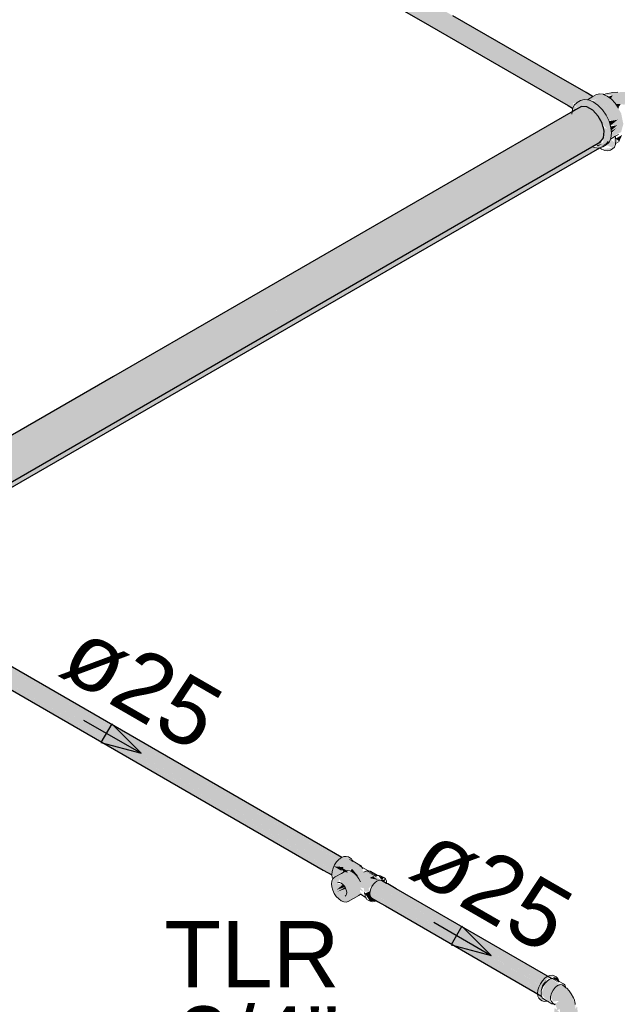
# Model space of a CAD drawing. Header units: millimetres. Extents: x 567 to 934, y -1 to 364.
# Tile 798 of 1056: x 765.03 to 766.83, y 131.78 to 134.75. Entities that reach past the tile are written whole.
import ezdxf

# ---------------------------------------------------------------- set-up
doc = ezdxf.new("R2010")
doc.units = ezdxf.units.MM
doc.header["$MEASUREMENT"] = 0
doc.linetypes.add('NULL', pattern=[0])
for name, color, linetype, lineweight in [('AF-Condutos', 140, 'Continuous', 25), ('AF-Conexões', 152, 'Continuous', 18), ('AF-Peça de utilização', 152, 'Continuous', 18), ('AF-Sentido conduto', 140, 'Continuous', 30), ('AF-Textos conduto', 7, 'Continuous', 9), ('Textos', 7, 'Continuous', 9)]:
    doc.layers.add(name, color=color, linetype=linetype, lineweight=lineweight)
doc.styles.add('Arial', font='arial.ttf')

msp = doc.modelspace()

# ---------------------------------------------------------------- hatches: boundary and pattern name
at = {"layer": 'AF-Condutos', "linetype": 'Continuous'}
for points in [[(764.2336, 135.9747), (764.224, 135.9764), (764.2065, 135.9642), (764.1962, 135.9417), (764.1998, 135.9239), (766.2419, 134.7449), (766.6993, 134.481), (766.7002, 134.496), (766.744, 134.5068), (766.76, 134.5161)], [(766.2419, 134.7449), (766.6849, 134.4892), (766.6993, 134.481)], [(766.7073, 134.4763), (764.1693, 133.0109), (764.1857, 133.0099), (764.2174, 132.9845), (764.2302, 132.9629), (764.2369, 132.94), (764.2362, 132.9198), (764.2269, 132.9038), (766.7829, 134.3795), (764.675, 133.1635), (766.7919, 134.3923), (764.6914, 133.1821), (766.7938, 134.4119), (766.7882, 134.4349), (765.3492, 133.6068), (766.7735, 134.4282), (765.84, 133.8892), (766.7882, 134.4349), (766.7762, 134.4573), (766.7597, 134.4752), (766.7417, 134.4856), (765.3199, 133.6657), (766.6934, 134.4681)], [(766.7253, 134.4867), (765.3199, 133.6657), (766.7417, 134.4856)], [(766.7919, 134.3923), (766.7938, 134.4119), (764.6914, 133.1821)], [(765.84, 133.8892), (766.782, 134.4331), (765.3492, 133.6068)], [(766.7693, 134.3716), (766.7919, 134.3923), (764.675, 133.1635)], [(766.8078, 134.3908), (766.7599, 134.363), (765.0643, 133.3786)], [(766.7693, 134.3716), (766.7829, 134.3795), (766.7919, 134.3923)], [(766.8068, 134.381), (764.6545, 133.1402), (766.7599, 134.363), (765.0643, 133.3786), (766.7599, 134.363), (766.7408, 134.3649), (764.742, 133.2011), (764.5997, 133.1188), (764.2269, 132.9038), (764.0868, 132.8233), (764.0869, 132.8131), (764.2809, 132.9249), (764.2751, 132.9222), (764.5019, 133.0537), (764.5347, 133.0712), (764.5996, 133.1103), (764.5997, 133.109), (764.5411, 133.0749), (764.5347, 133.0727), (764.2751, 132.9222), (764.2809, 132.9249), (764.0869, 132.8131), (764.0821, 132.8041), (766.7805, 134.362), (764.6015, 133.1048)], [(766.7734, 134.3617), (764.6456, 133.1302), (766.7744, 134.3585)], [(766.7665, 134.3576), (764.6457, 133.1303), (764.6456, 133.1302)], [(765.1803, 133.4456), (764.6545, 133.1402), (766.7706, 134.3601)], [(766.7485, 134.3695), (764.6776, 133.1665), (764.6733, 133.1615)], [(764.7419, 133.2011), (766.7486, 134.3694), (764.6733, 133.1615)], [(764.6733, 133.1615), (766.7408, 134.3649), (766.7407, 134.3649)], [(766.7706, 134.3601), (766.7615, 134.3639), (765.1803, 133.4456)], [(766.7751, 134.3664), (766.7883, 134.374), (766.7717, 134.3698)], [(766.7803, 134.3619), (766.8023, 134.3746), (766.8068, 134.381)], [(765.9477, 132.1865), (765.9736, 132.1716), (764.63, 132.9524), (764.6291, 132.953), (765.9738, 132.1766), (765.9738, 132.1768), (764.6623, 132.9438), (765.9656, 132.1918), (765.9756, 132.1862), (764.6605, 132.9585), (765.979, 132.1978), (764.6083, 132.9891), (764.6046, 132.9775), (764.6083, 132.9598)], [(764.615, 133), (764.6083, 132.9891), (765.9798, 132.1973), (765.9799, 132.1975)], [(764.6403, 133.0115), (764.6325, 133.0122), (764.615, 133), (764.6585, 132.9745), (765.9863, 132.2082), (765.9864, 132.2084), (764.6568, 132.9886), (765.9939, 132.217), (765.994, 132.2171), (764.6556, 132.9987), (766.0006, 132.2223), (766.0007, 132.2223)], [(766.0035, 132.2244), (764.6403, 133.0115), (766.0001, 132.2227)], [(765.9995, 132.2229), (764.6556, 132.9987), (765.9937, 132.2172)], [(765.9927, 132.2176), (764.6568, 132.9886), (765.986, 132.2086)], [(764.6585, 132.9743), (765.9863, 132.2082), (764.6585, 132.9745)], [(765.9853, 132.2088), (764.6585, 132.9743), (765.9792, 132.1979)], [(765.9747, 132.1867), (765.9798, 132.1973), (764.6605, 132.9585)], [(764.629, 132.9529), (765.9718, 132.1726), (765.9738, 132.1766)], [(764.6301, 132.9524), (764.629, 132.9529), (765.9132, 132.2116)], [(764.6623, 132.9438), (765.9729, 132.1773), (765.9755, 132.186)], [(765.9799, 132.1975), (766.0021, 132.1844), (766.0088, 132.1952)], [(766.1141, 132.1565), (766.0987, 132.1657), (766.0897, 132.1616)], [(766.0708, 132.131), (766.0885, 132.1204), (766.5944, 131.8287)], [(766.0812, 132.1534), (766.0984, 132.143), (766.605, 131.851)], [(766.087, 132.1217), (766.5951, 131.8283), (766.5952, 131.8284), (766.092, 132.1321)], [(766.0975, 132.1436), (766.0914, 132.1328), (766.5995, 131.8395)], [(766.5986, 131.84), (766.0921, 132.1324), (766.092, 132.1321)], [(766.5944, 131.8289), (766.5995, 131.8395), (766.092, 132.1321)], [(766.5989, 131.84), (766.606, 131.8504), (766.0984, 132.143)], [(766.6061, 131.8505), (766.1069, 132.1512), (766.0986, 132.1434), (766.606, 131.8504)], [(766.1205, 132.1562), (766.1065, 132.1519), (766.6137, 131.8591), (766.6137, 131.8592), (766.1394, 132.1415), (766.6205, 131.8644), (766.1685, 132.1287), (766.6369, 131.8588), (766.1672, 132.1299)], [(766.6137, 131.8591), (766.1073, 132.1515), (766.1069, 132.1512)], [(766.6125, 131.8598), (766.1069, 132.1512), (766.6057, 131.8507)], [(766.6193, 131.8651), (766.1447, 132.1383), (766.6135, 131.8593)], [(766.6234, 131.8666), (766.1685, 132.1287), (766.6199, 131.8648)], [(766.0875, 132.111), (766.5934, 131.8189), (766.5934, 131.8191), (766.0885, 132.1204)], [(766.5925, 131.8196), (766.5951, 131.8283), (766.0885, 132.1204)], [(766.0943, 132.1018), (766.6049, 131.807), (766.1181, 132.0928), (766.5924, 131.8195), (766.0887, 132.1103)], [(766.5928, 131.8141), (766.5924, 131.8195), (766.113, 132.0959)]]:
    msp.add_hatch(color=151, dxfattribs=at).paths.add_polyline_path(points)
at = {"layer": 'AF-Conexões', "linetype": 'Continuous'}
for points in [[(766.8199, 134.529), (766.7936, 134.5217), (766.8198, 134.5199), (766.8139, 134.5104), (766.8287, 134.4942), (766.855, 134.4921), (766.8626, 134.5163), (766.8753, 134.5128), (766.872, 134.5229), (766.8895, 134.5209), (766.8577, 134.5299)], [(766.7651, 134.3692), (766.778, 134.3612), (766.7995, 134.3706), (766.8126, 134.388), (766.8078, 134.3908), (766.78, 134.3622), (766.8138, 134.3908), (766.8157, 134.406), (766.8138, 134.4234), (766.8084, 134.4417), (766.7997, 134.4598), (766.7884, 134.4763), (766.7752, 134.4902), (766.7611, 134.5005), (766.747, 134.5065), (766.7225, 134.5043), (766.7035, 134.4903), (766.7159, 134.4812), (766.7253, 134.4867), (766.7386, 134.4858), (766.7762, 134.4573), (766.8034, 134.4174), (766.7949, 134.4229), (766.7906, 134.3782), (766.7752, 134.3665), (766.7771, 134.3641), (766.7902, 134.3743), (766.7843, 134.3803)], [(766.744, 134.5068), (766.753, 134.504), (766.7743, 134.5078), (766.7881, 134.5208), (766.7788, 134.5242)], [(766.7905, 134.523), (766.7743, 134.5078), (766.7586, 134.5023), (766.7796, 134.4857), (766.8273, 134.4962), (766.8156, 134.5086)], [(766.8198, 134.5199), (766.8055, 134.5159), (766.8137, 134.51)], [(766.6983, 134.4711), (766.7067, 134.476), (766.7791, 134.4351), (766.7035, 134.488)], [(766.7436, 134.4497), (766.7599, 134.4402), (766.7035, 134.4785)], [(766.7035, 134.4728), (766.7683, 134.4285), (766.7326, 134.456)], [(766.707, 134.4761), (766.7599, 134.4402), (766.7417, 134.4564)], [(766.7817, 134.4861), (766.7897, 134.4745), (766.8273, 134.4962)], [(766.845, 134.4095), (766.8515, 134.4337), (766.845, 134.4655), (766.8273, 134.4962), (766.7897, 134.4745), (766.7997, 134.4598), (766.7954, 134.4573), (766.8396, 134.4646), (766.8073, 134.4439), (766.8306, 134.4459), (766.8141, 134.4299), (766.8293, 134.4292), (766.8163, 134.4152), (766.8323, 134.4226), (766.8159, 134.4044), (766.8142, 134.3937)], [(766.8436, 134.4932), (766.8287, 134.4942), (766.8362, 134.4832)], [(766.79, 134.4316), (766.8034, 134.4174), (766.7762, 134.4573)], [(766.8398, 134.4646), (766.8005, 134.4581), (766.8073, 134.4439)], [(766.8344, 134.4465), (766.8083, 134.4421), (766.8123, 134.4285)], [(766.8331, 134.43), (766.8135, 134.4261), (766.8148, 134.414)], [(766.8323, 134.4226), (766.8166, 134.4135), (766.8157, 134.406)], [(766.7862, 134.3576), (766.7959, 134.3535), (766.8126, 134.355), (766.8281, 134.3721), (766.8281, 134.3944), (766.8215, 134.3932), (766.8235, 134.3791), (766.8127, 134.3879), (766.7997, 134.3707), (766.8187, 134.3621)], [(766.8393, 134.3812), (766.8482, 134.401), (766.8286, 134.3897)], [(766.6206, 131.7912), (766.5988, 131.8114), (766.6074, 131.8405), (766.6206, 131.8569), (766.6359, 131.8657), (766.6538, 131.8602), (766.6491, 131.8645), (766.63, 131.8691), (766.6077, 131.8528), (766.5969, 131.8341), (766.5929, 131.8148), (766.6016, 131.7958)], [(766.6538, 131.8602), (766.639, 131.8647), (766.6575, 131.8468)], [(766.602, 131.82), (766.6206, 131.8569), (766.6074, 131.8405)], [(766.6227, 131.7921), (766.6352, 131.7897), (766.63, 131.8074), (766.6414, 131.8312), (766.6574, 131.8429), (766.6346, 131.8595), (766.6219, 131.8522), (766.6037, 131.8142)], [(766.6329, 131.8112), (766.6349, 131.8151), (766.6347, 131.86), (766.6322, 131.8465)], [(766.6426, 131.7532), (766.637, 131.7411), (766.6426, 131.7223), (766.6679, 131.7111), (766.6894, 131.7111), (766.7081, 131.7173), (766.7189, 131.7281), (766.7189, 131.7474), (766.7089, 131.7259), (766.6995, 131.7203), (766.6787, 131.7171), (766.7033, 131.7269), (766.716, 131.7411), (766.7123, 131.7757), (766.6961, 131.7531), (766.6697, 131.7511), (766.6613, 131.7531), (766.7066, 131.7592), (766.7069, 131.7815), (766.6947, 131.8136), (766.681, 131.8302), (766.6612, 131.8414), (766.6414, 131.8312), (766.6324, 131.8054), (766.6398, 131.7906), (766.6575, 131.7921), (766.6459, 131.7825), (766.6516, 131.7699), (766.6485, 131.7605), (766.6599, 131.7687), (766.6608, 131.7562), (766.6447, 131.7713)], [(766.6406, 131.8601), (766.6354, 131.8596), (766.6575, 131.8468)]]:
    msp.add_hatch(color=161, dxfattribs=at).paths.add_polyline_path(points)
at = {"layer": 'AF-Peça de utilização', "linetype": 'Continuous'}
for points in [[(766.0338, 132.2156), (766.0234, 132.2259), (766.0103, 132.227), (765.9881, 132.2108), (765.9774, 132.1923), (765.9734, 132.1731), (765.9814, 132.1641), (766.0082, 132.1796), (765.9964, 132.1974), (766.0207, 132.1849), (766.0345, 132.1904), (766.0553, 132.1661), (766.0531, 132.1626), (766.0348, 132.1809), (766.0147, 132.1834), (765.9767, 132.1599), (765.9877, 132.1456), (765.9937, 132.1491), (765.9956, 132.1588), (766.0162, 132.1291), (765.9903, 132.1211), (766.0136, 132.1346), (765.9877, 132.1266), (766.0074, 132.1429), (765.9877, 132.1456), (765.9764, 132.1596), (765.9734, 132.1531), (765.9734, 132.1355), (765.9811, 132.1158), (765.9943, 132.0993), (766.0096, 132.0905), (766.0228, 132.0917), (766.0596, 132.1139), (766.0728, 132.1076), (766.059, 132.1205), (766.059, 132.1266), (766.0708, 132.1198), (766.059, 132.1342), (766.0709, 132.1312), (766.0708, 132.1208), (766.0872, 132.1222), (766.0843, 132.1305), (766.1041, 132.1492), (766.1205, 132.1562), (766.1099, 132.1647), (766.0768, 132.1826), (766.0701, 132.1802), (766.0501, 132.1994), (766.0447, 132.2012), (766.0668, 132.1833), (766.0662, 132.19), (766.0764, 132.1874)], [(765.9964, 132.1974), (766.0084, 132.1818), (766.0211, 132.1785), (766.0196, 132.1846)], [(766.0345, 132.1904), (766.0296, 132.1846), (766.0547, 132.1665)], [(766.0767, 132.1828), (766.1037, 132.1675), (766.1081, 132.1682)], [(766.0829, 132.1844), (766.0783, 132.1834), (766.1067, 132.1688)], [(766.1099, 132.1702), (766.0835, 132.1845), (766.1069, 132.1689)], [(766.0897, 132.1834), (766.0835, 132.1845), (766.1111, 132.1696)], [(766.1304, 132.1641), (766.113, 132.1699), (766.125, 132.1548)], [(766.1318, 132.1504), (766.135, 132.1598), (766.125, 132.1548)], [(766.0133, 132.1353), (766.0072, 132.1428), (765.9877, 132.1266)], [(765.9903, 132.1211), (766.0158, 132.13), (766.0136, 132.1346)], [(766.1081, 132.0938), (766.0909, 132.1049), (766.0888, 132.1227), (766.0732, 132.1159), (766.089, 132.0924)]]:
    msp.add_hatch(color=161, dxfattribs=at).paths.add_polyline_path(points)

# ---------------------------------------------------------------- linework, layer by layer
at = {"layer": 'AF-Condutos'}
for p, q in [((765.7455, 135.0316), (766.2419, 134.7449)), ((766.2419, 134.7449), (766.6849, 134.4892)), ((766.6287, 134.5919), (766.3378, 134.7598)), ((766.7391, 134.5281), (766.6287, 134.5919)), ((766.7573, 134.5176), (766.7391, 134.5281)), ((766.76, 134.5161), (766.7573, 134.5176)), ((766.6849, 134.4892), (766.6984, 134.4814)), ((766.7073, 134.4763), (766.6971, 134.4704)), ((766.6984, 134.4814), (766.6992, 134.4809)), ((766.7253, 134.4867), (766.7073, 134.4763)), ((766.7417, 134.4856), (766.7253, 134.4867)), ((766.7597, 134.4752), (766.7417, 134.4856)), ((766.7762, 134.4573), (766.7597, 134.4752)), ((766.6936, 134.4683), (765.3163, 133.6732)), ((766.6971, 134.4704), (766.6936, 134.4683)), ((766.7875, 134.4362), (766.7762, 134.4573)), ((766.7882, 134.4349), (766.7875, 134.4362)), ((766.7901, 134.4271), (766.7882, 134.4349)), ((766.7913, 134.4221), (766.7901, 134.4271)), ((766.7914, 134.4217), (766.7913, 134.4221)), ((766.7938, 134.4119), (766.7914, 134.4217)), ((766.7919, 134.3923), (766.7938, 134.4119)), ((766.7829, 134.3795), (766.7919, 134.3923)), ((764.6441, 133.1285), (766.7805, 134.362)), ((764.6731, 133.1614), (766.7829, 134.3795)), ((766.8023, 134.3746), (766.8068, 134.381)), ((765.3163, 133.6732), (764.9259, 133.4478)), ((766.0035, 132.2244), (764.6403, 133.0115)), ((764.6251, 132.9501), (765.9478, 132.1864)), ((766.0038, 132.2243), (766.0035, 132.2244)), ((765.9478, 132.1864), (765.9736, 132.1715)), ((766.0987, 132.1657), (766.0897, 132.1616)), ((766.1388, 132.1463), (766.1233, 132.1553)), ((766.1419, 132.1445), (766.1388, 132.1463)), ((766.1672, 132.1299), (766.1419, 132.1445)), ((766.6369, 131.8588), (766.1672, 132.1299)), ((766.0916, 132.1033), (766.0943, 132.1018)), ((766.0943, 132.1018), (766.1081, 132.0938)), ((766.1081, 132.0938), (766.111, 132.0921)), ((766.111, 132.0921), (766.1353, 132.0782)), ((766.1353, 132.0782), (766.6049, 131.807))]:
    msp.add_line(p, q, dxfattribs=at)
at = {"layer": 'AF-Conexões'}
for p, q in [((766.8349, 134.5299), (766.8199, 134.529)), ((766.7225, 134.5043), (766.7122, 134.4983)), ((766.7338, 134.5078), (766.7225, 134.5043)), ((766.744, 134.5068), (766.7338, 134.5078)), ((766.76, 134.5161), (766.744, 134.5068)), ((766.747, 134.5065), (766.744, 134.5068)), ((766.7611, 134.5005), (766.747, 134.5065)), ((766.7687, 134.5211), (766.76, 134.5161)), ((766.7752, 134.4902), (766.7611, 134.5005)), ((766.7788, 134.5242), (766.7687, 134.5211)), ((766.7905, 134.523), (766.7788, 134.5242)), ((766.7922, 134.5223), (766.7905, 134.523)), ((766.7933, 134.5228), (766.7922, 134.5223)), ((766.803, 134.5177), (766.7922, 134.5223)), ((766.7984, 134.5247), (766.7933, 134.5228)), ((766.8199, 134.529), (766.7984, 134.5247)), ((766.8156, 134.5086), (766.803, 134.5177)), ((766.8273, 134.4962), (766.8156, 134.5086)), ((766.698, 134.4782), (766.6971, 134.4704)), ((766.6992, 134.4809), (766.698, 134.4782)), ((766.7025, 134.4881), (766.6992, 134.4809)), ((766.7035, 134.4903), (766.7025, 134.4881)), ((766.7122, 134.4983), (766.7035, 134.4903)), ((766.7884, 134.4763), (766.7752, 134.4902)), ((766.7997, 134.4598), (766.7884, 134.4763)), ((766.8373, 134.4815), (766.8273, 134.4962)), ((766.6971, 134.4704), (766.6962, 134.463)), ((766.8084, 134.4417), (766.7997, 134.4598)), ((766.8138, 134.4234), (766.8084, 134.4417)), ((766.8157, 134.406), (766.8138, 134.4234)), ((766.8084, 134.3787), (766.8126, 134.388)), ((766.8126, 134.388), (766.8274, 134.3966)), ((766.8126, 134.388), (766.8138, 134.3908)), ((766.8138, 134.3908), (766.8157, 134.406)), ((766.8274, 134.3966), (766.8373, 134.4023)), ((766.8281, 134.3944), (766.8274, 134.3966)), ((766.8294, 134.3825), (766.8281, 134.3944)), ((766.8284, 134.3749), (766.8294, 134.3825)), ((766.7583, 134.3653), (766.7649, 134.3625)), ((766.7649, 134.3625), (766.7706, 134.3619)), ((766.7706, 134.3619), (766.778, 134.3612)), ((766.778, 134.3612), (766.7794, 134.3616)), ((766.7794, 134.3616), (766.7803, 134.3619)), ((766.7803, 134.3619), (766.7805, 134.362)), ((766.7804, 134.3619), (766.7862, 134.3576)), ((766.7805, 134.362), (766.7893, 134.3647)), ((766.7862, 134.3576), (766.7959, 134.3535)), ((766.7893, 134.3647), (766.7995, 134.3706)), ((766.7959, 134.3535), (766.8049, 134.3526)), ((766.7995, 134.3706), (766.7997, 134.3707)), ((766.7997, 134.3707), (766.8065, 134.377)), ((766.8049, 134.3526), (766.8126, 134.355)), ((766.8065, 134.377), (766.8084, 134.3787)), ((766.8126, 134.355), (766.8185, 134.3584)), ((766.8185, 134.3584), (766.8244, 134.3639)), ((766.8244, 134.3639), (766.8281, 134.3721)), ((766.8281, 134.3721), (766.8284, 134.3749)), ((766.8284, 134.3749), (766.8393, 134.3812)), ((766.6224, 131.8658), (766.6148, 131.8603)), ((766.6237, 131.8664), (766.6224, 131.8658)), ((766.63, 131.8691), (766.6237, 131.8664)), ((766.6371, 131.8698), (766.63, 131.8691)), ((766.6432, 131.8679), (766.6371, 131.8698)), ((766.6491, 131.8645), (766.6432, 131.8679)), ((766.6538, 131.8602), (766.6491, 131.8645)), ((766.5969, 131.8341), (766.5939, 131.8242)), ((766.6016, 131.8439), (766.5969, 131.8341)), ((766.6077, 131.8528), (766.6016, 131.8439)), ((766.6109, 131.8385), (766.607, 131.8303)), ((766.6148, 131.8603), (766.6077, 131.8528)), ((766.616, 131.8459), (766.6109, 131.8385)), ((766.6219, 131.8522), (766.616, 131.8459)), ((766.6283, 131.8568), (766.6219, 131.8522)), ((766.6346, 131.8595), (766.6283, 131.8568)), ((766.6354, 131.8596), (766.6346, 131.8595)), ((766.6406, 131.8601), (766.6354, 131.8596)), ((766.6463, 131.8328), (766.6398, 131.8246)), ((766.6457, 131.8586), (766.6406, 131.8601)), ((766.6569, 131.8521), (766.6457, 131.8586)), ((766.6537, 131.8386), (766.6463, 131.8328)), ((766.6571, 131.8399), (766.6537, 131.8386)), ((766.6559, 131.8554), (766.6538, 131.8602)), ((766.6567, 131.8537), (766.6559, 131.8554)), ((766.6569, 131.8521), (766.6567, 131.8537)), ((766.6576, 131.8517), (766.6569, 131.8521)), ((766.6579, 131.8402), (766.6571, 131.8399)), ((766.6583, 131.8512), (766.6576, 131.8517)), ((766.6612, 131.8414), (766.6579, 131.8402)), ((766.6711, 131.8439), (766.6583, 131.8512)), ((766.6677, 131.8408), (766.6612, 131.8414)), ((766.6739, 131.8359), (766.6677, 131.8408)), ((766.675, 131.8402), (766.6711, 131.8439)), ((766.6777, 131.8328), (766.6739, 131.8359)), ((766.6775, 131.8348), (766.675, 131.8402)), ((766.6777, 131.8328), (766.6775, 131.8348)), ((766.6788, 131.832), (766.6777, 131.8328)), ((766.681, 131.8302), (766.6788, 131.832)), ((766.5939, 131.8242), (766.5929, 131.8148)), ((766.5929, 131.8148), (766.593, 131.8138)), ((766.593, 131.8138), (766.5939, 131.8066)), ((766.5939, 131.8066), (766.5969, 131.8001)), ((766.6045, 131.8221), (766.6037, 131.8142)), ((766.6037, 131.8142), (766.6045, 131.8074)), ((766.607, 131.8303), (766.6045, 131.8221)), ((766.6045, 131.8074), (766.6046, 131.8072)), ((766.6046, 131.8072), (766.607, 131.8019)), ((766.607, 131.8019), (766.6109, 131.7983)), ((766.6349, 131.8151), (766.6324, 131.8054)), ((766.6324, 131.8054), (766.6324, 131.8011)), ((766.6398, 131.8246), (766.6349, 131.8151)), ((766.688, 131.8226), (766.681, 131.8302)), ((766.6947, 131.8136), (766.688, 131.8226)), ((766.7011, 131.8016), (766.6947, 131.8136)), ((766.7042, 131.7942), (766.7011, 131.8016)), ((766.5969, 131.8001), (766.6016, 131.7958)), ((766.6016, 131.7958), (766.6074, 131.7924)), ((766.6074, 131.7924), (766.6135, 131.7905)), ((766.6109, 131.7983), (766.6221, 131.7918)), ((766.6135, 131.7905), (766.6206, 131.7912)), ((766.6206, 131.7912), (766.6221, 131.7918)), ((766.6221, 131.7918), (766.6235, 131.791)), ((766.6235, 131.791), (766.6363, 131.7836)), ((766.6324, 131.8011), (766.6324, 131.7975)), ((766.6324, 131.7975), (766.6324, 131.7967)), ((766.6324, 131.7967), (766.6349, 131.7903)), ((766.6349, 131.7903), (766.635, 131.79)), ((766.635, 131.79), (766.6403, 131.7848)), ((766.6363, 131.7836), (766.6414, 131.782)), ((766.6403, 131.7848), (766.6429, 131.7822)), ((766.6414, 131.782), (766.6429, 131.7822)), ((766.6429, 131.7822), (766.6451, 131.78)), ((766.643, 131.7822), (766.6474, 131.7826)), ((766.7057, 131.7889), (766.7042, 131.7942)), ((766.7066, 131.7854), (766.7057, 131.7889)), ((766.7069, 131.782), (766.7066, 131.7854)), ((766.7069, 131.7815), (766.7069, 131.782))]:
    msp.add_line(p, q, dxfattribs=at)
at = {"layer": 'AF-Peça de utilização'}
for p, q in [((765.9951, 132.2183), (765.9881, 132.2108)), ((766.0027, 132.2238), (765.9951, 132.2183)), ((766.0038, 132.2243), (766.0027, 132.2238)), ((766.0103, 132.227), (766.0038, 132.2243)), ((766.0173, 132.2277), (766.0103, 132.227)), ((766.0234, 132.2259), (766.0173, 132.2277)), ((766.0329, 132.2202), (766.0234, 132.2259)), ((766.0338, 132.2156), (766.0267, 132.2184)), ((766.0267, 132.2184), (766.0302, 132.217)), ((766.0302, 132.217), (766.0338, 132.2156)), ((766.0354, 132.2166), (766.0329, 132.2202)), ((766.037, 132.2143), (766.0354, 132.2166)), ((765.9774, 132.1923), (765.9744, 132.1824)), ((765.982, 132.202), (765.9774, 132.1923)), ((765.9881, 132.2108), (765.982, 132.202)), ((766.0377, 132.2134), (766.0338, 132.2156)), ((766.0338, 132.2156), (766.0361, 132.2123)), ((766.0377, 132.2134), (766.037, 132.2143)), ((766.0379, 132.2132), (766.0377, 132.2134)), ((766.0379, 132.213), (766.0377, 132.2134)), ((766.0581, 132.2016), (766.0379, 132.2132)), ((766.0626, 132.1961), (766.0571, 132.1993)), ((766.0571, 132.1993), (766.0627, 132.1961)), ((766.063, 132.1978), (766.0581, 132.2016)), ((766.0644, 132.1951), (766.0626, 132.1961)), ((766.0627, 132.1961), (766.0662, 132.19)), ((766.0644, 132.1951), (766.063, 132.1978)), ((766.0658, 132.1942), (766.0644, 132.1951)), ((766.0726, 132.1903), (766.0658, 132.1942)), ((766.082, 132.1849), (766.0726, 132.1903)), ((765.9744, 132.1824), (765.9734, 132.1731)), ((765.9734, 132.1731), (765.9736, 132.1715)), ((765.9764, 132.1596), (765.9734, 132.1531)), ((765.9736, 132.1715), (765.9744, 132.165)), ((765.9744, 132.165), (765.9767, 132.1599)), ((765.9767, 132.1599), (765.9764, 132.1596)), ((765.9811, 132.164), (765.9767, 132.1599)), ((765.9838, 132.1656), (765.9811, 132.164)), ((766.0028, 132.1765), (765.9838, 132.1656)), ((766.0077, 132.1793), (766.0028, 132.1765)), ((766.0122, 132.1819), (766.0077, 132.1793)), ((766.0147, 132.1834), (766.0122, 132.1819)), ((766.0207, 132.1849), (766.0147, 132.1834)), ((766.0275, 132.184), (766.0207, 132.1849)), ((766.0348, 132.1809), (766.0275, 132.184)), ((766.0421, 132.1756), (766.0348, 132.1809)), ((766.0489, 132.1686), (766.0421, 132.1756)), ((766.0548, 132.1602), (766.0489, 132.1686)), ((766.0596, 132.151), (766.0548, 132.1602)), ((766.0763, 132.183), (766.0701, 132.1802)), ((766.0701, 132.1802), (766.0716, 132.1808)), ((766.0777, 132.1833), (766.0763, 132.183)), ((766.0783, 132.1834), (766.0777, 132.1833)), ((766.0829, 132.1844), (766.0783, 132.1834)), ((766.0829, 132.1844), (766.082, 132.1849)), ((766.0835, 132.1845), (766.0829, 132.1844)), ((766.0897, 132.1834), (766.0835, 132.1845)), ((766.113, 132.1699), (766.0897, 132.1834)), ((766.107, 132.1689), (766.1037, 132.1675)), ((766.1037, 132.1675), (766.1081, 132.1682)), ((766.1107, 132.1695), (766.107, 132.1689)), ((766.1118, 132.1697), (766.1107, 132.1695)), ((766.113, 132.1699), (766.1118, 132.1697)), ((766.1166, 132.1704), (766.113, 132.1699)), ((766.1205, 132.1689), (766.1166, 132.1704)), ((766.1243, 132.1674), (766.1205, 132.1689)), ((766.1304, 132.1641), (766.1243, 132.1674)), ((766.1318, 132.1627), (766.1304, 132.1641)), ((766.135, 132.1598), (766.1318, 132.1627)), ((766.1379, 132.1533), (766.135, 132.1598)), ((765.9734, 132.1531), (765.9724, 132.1449)), ((765.9724, 132.1449), (765.9734, 132.1355)), ((765.9734, 132.1355), (765.9764, 132.1255)), ((765.9903, 132.148), (765.9937, 132.1491)), ((765.9937, 132.1491), (765.9977, 132.1487)), ((765.9977, 132.1487), (766.002, 132.1469)), ((766.002, 132.1469), (766.0062, 132.1438)), ((766.0062, 132.1438), (766.0102, 132.1396)), ((766.0102, 132.1396), (766.0136, 132.1346)), ((766.0136, 132.1346), (766.0162, 132.1291)), ((766.0162, 132.1291), (766.0179, 132.1236)), ((766.0888, 132.1227), (766.0909, 132.1299)), ((766.0909, 132.1299), (766.0944, 132.1371)), ((766.0944, 132.1371), (766.0988, 132.1437)), ((766.0988, 132.1437), (766.1041, 132.1492)), ((766.1041, 132.1492), (766.1097, 132.1533)), ((766.1097, 132.1533), (766.1153, 132.1556)), ((766.1153, 132.1556), (766.1205, 132.1562)), ((766.1205, 132.1562), (766.1233, 132.1553)), ((766.1233, 132.1553), (766.125, 132.1548)), ((766.1388, 132.1463), (766.1379, 132.1533)), ((765.9764, 132.1255), (765.9811, 132.1158)), ((765.9811, 132.1158), (765.9872, 132.1068)), ((765.9872, 132.1068), (765.9943, 132.0993)), ((765.9943, 132.0993), (766.002, 132.0937)), ((766.0162, 132.1101), (766.0136, 132.1076)), ((766.0179, 132.1137), (766.0162, 132.1101)), ((766.0179, 132.1236), (766.0185, 132.1183)), ((766.0185, 132.1183), (766.0179, 132.1137)), ((766.0228, 132.0917), (766.0548, 132.1102)), ((766.0548, 132.1102), (766.0596, 132.1139)), ((766.0596, 132.1139), (766.0604, 132.1134)), ((766.0604, 132.1134), (766.0745, 132.1051)), ((766.0723, 132.1189), (766.0725, 132.1172)), ((766.0725, 132.1172), (766.0727, 132.1158)), ((766.0727, 132.1158), (766.0737, 132.1096)), ((766.0737, 132.1096), (766.0744, 132.1053)), ((766.0744, 132.1053), (766.0746, 132.105)), ((766.0745, 132.1051), (766.0746, 132.105)), ((766.0746, 132.105), (766.077, 132.1017)), ((766.077, 132.1017), (766.0795, 132.0981)), ((766.0795, 132.0981), (766.089, 132.0924)), ((766.088, 132.1158), (766.0888, 132.1227)), ((766.0888, 132.1097), (766.088, 132.1158)), ((766.0909, 132.1049), (766.0888, 132.1097)), ((766.0943, 132.1018), (766.0909, 132.1049)), ((766.0944, 132.1017), (766.0943, 132.1018)), ((766.002, 132.0937), (766.0096, 132.0905)), ((766.0096, 132.0905), (766.0167, 132.0898)), ((766.0167, 132.0898), (766.0228, 132.0917)), ((766.089, 132.0924), (766.095, 132.0905)), ((766.095, 132.0905), (766.1021, 132.0912)), ((766.1021, 132.0912), (766.1081, 132.0938))]:
    msp.add_line(p, q, dxfattribs=at)
at = {"layer": 'AF-Sentido conduto'}
for p, q in [((765.3109, 132.6264), (765.2785, 132.5703)), ((765.3993, 132.538), (765.3109, 132.6264)), ((765.2785, 132.5703), (765.3993, 132.538)), ((766.3655, 132.0175), (766.3331, 131.9615)), ((766.4538, 131.9291), (766.3655, 132.0175)), ((766.3331, 131.9615), (766.4538, 131.9291))]:
    msp.add_line(p, q, dxfattribs=at)
for points in [[(765.2261, 132.638), (765.3993, 132.538)], [(766.2806, 132.0291), (766.4538, 131.9291)]]:
    msp.add_lwpolyline(points, dxfattribs=at)

# ---------------------------------------------------------------- texts
at = {"layer": 'AF-Textos conduto', "linetype": 'NULL', "char_height": 0.2, "width": 0.962805, "attachment_point": 8, "rotation": 329.9999, "line_spacing_factor": 0.6, "style": 'Arial'}
for insert in [(765.351, 132.6543), (766.4055, 132.0455)]:
    msp.add_mtext('ø25', dxfattribs=dict(at, insert=insert))
at = {"layer": 'Textos', "linetype": 'NULL', "char_height": 0.2, "attachment_point": 9, "line_spacing_factor": 0.6, "style": 'Arial'}
for s, insert, width in [('TLR', (765.9973, 131.8329), 1.055793), ('25 mm - 3/4"', (765.9973, 131.5729), 3.178963)]:
    msp.add_mtext(s, dxfattribs=dict(at, insert=insert, width=width))

doc.saveas('drawing.dxf')
